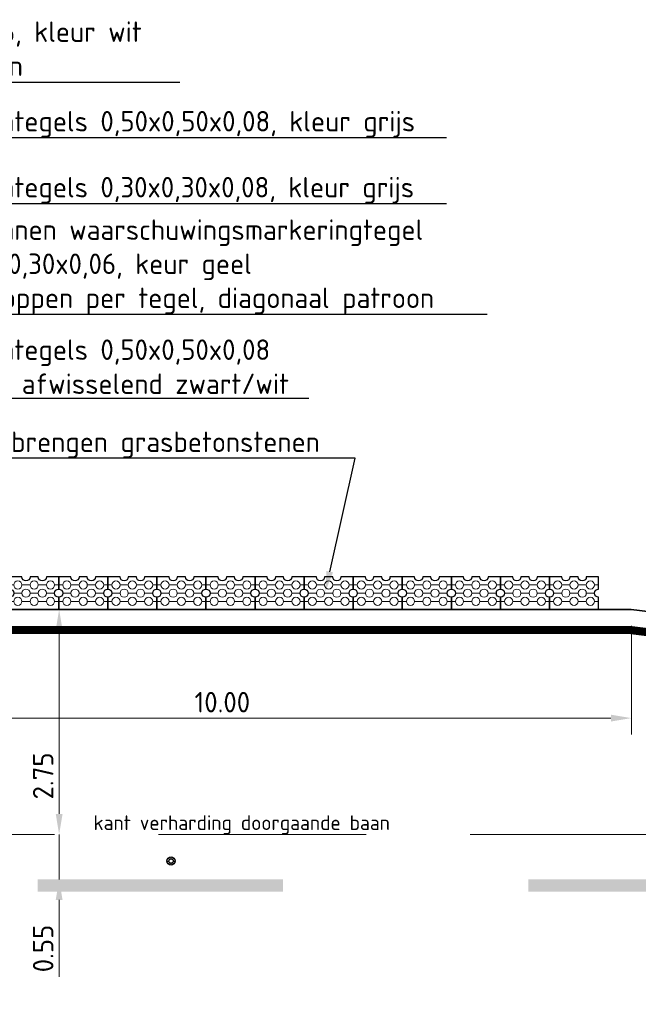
# Model space of a CAD drawing. Header units: metres. Extents: x -699 to 2316, y -1199 to 781.
# Tile 449 of 593: x 939 to 946, y -285 to -273. Entities that reach past the tile are written whole.
import ezdxf
from ezdxf import colors
from ezdxf.entities.mleader import LeaderData, LeaderLine
from ezdxf.enums import TextEntityAlignment as Align
from ezdxf.math import Vec2, Vec3

# ---------------------------------------------------------------- set-up
doc = ezdxf.new("R2010")
doc.units = ezdxf.units.M
doc.header["$PDMODE"] = 1
doc.linetypes.add('HIDDENX2', pattern=[19.05, 12.7, -6.35])
doc.linetypes.add('VW-3-3_STREEP', pattern=[6, 3, -3])
for name, color, linetype, lineweight in [('N-WA-IE-MEUBILAIR_WEGMEUBILAIR-S', 7, 'Continuous', 25), ('N-WE-VH-KANTOPSLUITING-G', 251, 'Continuous', 35), ('N-WE-VH-KANTVERHARDING-G', 210, 'Continuous', 35), ('N-WE-VW-MARKERING_LANGS_STREEP_33-G', 7, 'VW-3-3_STREEP', 13), ('N-WE-VW-MARKERING_LANGS_STREEP_DOORGETROKKEN-G', 7, 'Continuous', 13), ('X-XX-AL-M', 7, 'Continuous', 18), ('X-XX-AL-T18', 10, 'Continuous', 18), ('X-XX-AL-T25', 7, 'Continuous', 25), ('X-XX-AL-T50', 130, 'Continuous', 50)]:
    doc.layers.add(name, color=color, linetype=linetype, lineweight=lineweight)
doc.styles.add('NLCS-ISO', font='NLCS-ISO.ttf')
doc.styles.add('NLCS-ISO-M100-T25', font='NLCS-ISO.ttf', dxfattribs={"height": 0.25})
doc.styles.add('NLCS-ISO-M100-T50', font='NLCS-ISO.ttf', dxfattribs={"height": 0.5})
doc.dimstyles.new('NLCS-M100-T25-PIJL_A_L2_H1', dxfattribs={"dimscale": 0.1, "dimtxt": 2.5, "dimasz": 2.5, "dimexe": 2, "dimexo": 2, "dimgap": 0.7, "dimtad": 1, "dimzin": 0, "dimdsep": 46, "dimtxsty": 'NLCS-ISO-M100-T25', "dimcen": 0, "dimdle": 2, "dimclrd": 256, "dimclre": 256, "dimclrt": 256, "dimadec": 1, "dimazin": 0, "dimtfac": 1, "dimtdec": 3, "dimtofl": 0, "dimtmove": 0, "dimatfit": 3, "dimfxl": 2, "dimtfillclr": 256, "dimtolj": 1, "dimtzin": 0, "dimlwd": -1, "dimlwe": -1, "dimarcsym": 0})

# ---------------------------------------------------------------- blocks, each defined once
blk = doc.blocks.new('*D1688')
at = {"layer": 'Defpoints', "color": 0, "transparency": 16777216}
for p in [(939.237, -279.761), (939.237, -282.511), (939.237, -282.511)]:
    blk.add_point(p, dxfattribs=at)
at = {"layer": 'X-XX-AL-M', "transparency": 16777216}
blk.add_line((939.237, -280.011), (939.237, -282.261), dxfattribs=at)
for points in [[(939.196, -280.011), (939.279, -280.011), (939.237, -279.761)], [(939.196, -282.261), (939.279, -282.261), (939.237, -282.511)]]:
    blk.add_solid(points, dxfattribs=at)
at = {"layer": 'X-XX-AL-M', "transparency": 16777216, "insert": (939.042, -281.796), "char_height": 0.25, "attachment_point": 5, "rotation": 90, "style": 'NLCS-ISO-M100-T25'}
blk.add_mtext('\\A1;2.75', dxfattribs=at)
blk = doc.blocks.new('*D1689')
at = {"layer": 'Defpoints', "color": 0, "transparency": 16777216}
for p in [(939.237, -282.511), (939.237, -283.061), (939.237, -283.061)]:
    blk.add_point(p, dxfattribs=at)
at = {"layer": 'X-XX-AL-M', "transparency": 16777216}
for p, q in [((939.237, -282.261), (939.237, -282.011)), ((939.237, -283.311), (939.237, -284.251))]:
    blk.add_line(p, q, dxfattribs=at)
for points in [[(939.196, -282.261), (939.279, -282.261), (939.237, -282.511)], [(939.196, -283.311), (939.279, -283.311), (939.237, -283.061)]]:
    blk.add_solid(points, dxfattribs=at)
at = {"layer": 'X-XX-AL-M', "transparency": 16777216, "insert": (939.042, -283.906), "char_height": 0.25, "attachment_point": 5, "rotation": 90, "style": 'NLCS-ISO-M100-T25'}
blk.add_mtext('\\A1;0.55', dxfattribs=at)
blk = doc.blocks.new('*D1692')
at = {"layer": 'Defpoints', "color": 0, "transparency": 16777216}
for p in [(936.232, -279.761), (946.232, -279.761), (936.232, -281.089)]:
    blk.add_point(p, dxfattribs=at)
at = {"layer": 'X-XX-AL-M', "transparency": 16777216}
for p, q in [((936.232, -279.961), (936.232, -281.289)), ((946.232, -279.961), (946.232, -281.289)), ((945.982, -281.089), (936.482, -281.089))]:
    blk.add_line(p, q, dxfattribs=at)
for points in [[(936.482, -281.047), (936.482, -281.131), (936.232, -281.089)], [(945.982, -281.047), (945.982, -281.131), (946.232, -281.089)]]:
    blk.add_solid(points, dxfattribs=at)
at = {"layer": 'X-XX-AL-M', "transparency": 16777216, "insert": (941.232, -280.894), "char_height": 0.25, "attachment_point": 5, "style": 'NLCS-ISO-M100-T25'}
blk.add_mtext('\\A1;10.00', dxfattribs=at)
blk = doc.blocks.new('GB-1rechtekant')
at = {"layer": 'N-WE-VH-KANTOPSLUITING-G', "lineweight": 5}
for p, q in [((0.1, 0.55), (0.1, 0.6)), ((0.2, 0.45), (0.2, 0.55)), ((0.3, 0.55), (0.3, 0.6)), ((0.1, 0.35), (0.1, 0.45)), ((0.3, 0.35), (0.3, 0.45)), ((0.1, 0.15), (0.1, 0.25)), ((0.2, 0.25), (0.2, 0.35)), ((0.3, 0.15), (0.3, 0.25)), ((0.2, 0.05), (0.2, 0.15)), ((0.1, 0), (0.1, 0.05)), ((0.3, 0), (0.3, 0.05))]:
    blk.add_line(p, q, dxfattribs=at)
at = {"layer": 'N-WE-VH-KANTOPSLUITING-G', "lineweight": 25}
blk.add_lwpolyline([(0, 0.6), (0, 0), (0.15, 0, -1), (0.25, 0), (0.4, 0), (0.4, 0.15, -1), (0.4, 0.25), (0.4, 0.35, -1), (0.4, 0.45), (0.4, 0.6), (0.25, 0.6, -1), (0.15, 0.6)], format="xyb", close=True, dxfattribs=at)
at = {"layer": 'N-WE-VH-KANTOPSLUITING-G', "lineweight": 5}
for centre in [(0.1, 0.5), (0.3, 0.5), (0.2, 0.4), (0.1, 0.3), (0.2, 0.2), (0.3, 0.3), (0.1, 0.1), (0.3, 0.1)]:
    blk.add_circle(centre, 0.05, dxfattribs=at)
blk = doc.blocks.new('SIE-WEG_GLASBOLREFLECTOR-SO')
for p, q in [((-0.375, 0), (-0.199, 0)), ((-0.141, 0.141), (-0.265, 0.265)), ((0, 0.2), (0, 0.375)), ((0.142, 0.141), (0.265, 0.265)), ((0.201, 0), (0.375, 0)), ((-0.265, -0.266), (-0.141, -0.141)), ((0, -0.375), (0, -0.2)), ((0.265, -0.266), (0.142, -0.142))]:
    blk.add_line(p, q)
for centre, radius in [((0, 0), 0.375), ((0.001, 0), 0.2)]:
    blk.add_circle(centre, radius)
blk = doc.blocks.new('glasbol')
at = {"layer": 'N-WA-IE-MEUBILAIR_WEGMEUBILAIR-S'}
blk.add_blockref('SIE-WEG_GLASBOLREFLECTOR-SO', (-0.001, 0), dxfattribs=at)

msp = doc.modelspace()

# ---------------------------------------------------------------- linework, layer by layer
at = {"layer": 'N-WE-VH-KANTVERHARDING-G'}
for p, q in [((922.2318, -279.7615), (946.2318, -279.7615)), ((946.2318, -279.7615), (968.2318, -282.5115))]:
    msp.add_line(p, q, dxfattribs=at)
at = {"layer": 'N-WE-VH-KANTVERHARDING-G', "color": 8, "linetype": 'HIDDENX2', "lineweight": 5, "ltscale": 0.2}
msp.add_line((894.7318, -282.5115), (968.2318, -282.5115), dxfattribs=at)
at = {"layer": 'N-WE-VW-MARKERING_LANGS_STREEP_33-G', "color": 253, "linetype": 'Continuous'}
for points in [[(938.9747, -283.0615), (941.9747, -283.0615), (938.9747, -283.2115), (941.9747, -283.2115)], [(944.9747, -283.0615), (947.9747, -283.0615), (944.9747, -283.2115), (947.9747, -283.2115)]]:
    msp.add_solid(points, dxfattribs=at)
at = {"layer": 'N-WE-VW-MARKERING_LANGS_STREEP_DOORGETROKKEN-G', "color": 253, "const_width": 0.1}
msp.add_lwpolyline([(936.2318, -280.0115), (946.2163, -280.0115), (965.4224, -282.4122)], dxfattribs=at)
at = {"layer": 'X-XX-AL-M'}
msp.add_line((939.2374, -282.5115), (939.2374, -283.0615), dxfattribs=at)

# ---------------------------------------------------------------- block references
at = {"layer": 'N-WA-IE-MEUBILAIR_WEGMEUBILAIR-S', "xscale": 0.1333332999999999, "yscale": 0.1333332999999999, "zscale": 0.1333332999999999, "rotation": 0.1723155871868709}
msp.add_blockref('glasbol', (940.605, -282.8365), dxfattribs=at)
at = {"layer": 'N-WE-VH-KANTOPSLUITING-G', "rotation": 90}
for p in [(939.2318, -279.7615), (939.8318, -279.7615), (940.4318, -279.7615), (941.0318, -279.7615), (941.6318, -279.7615), (942.2318, -279.7615), (942.8318, -279.7615), (943.4318, -279.7615), (944.0318, -279.7615), (944.6318, -279.7615), (945.2318, -279.7615), (945.8318, -279.7615)]:
    msp.add_blockref('GB-1rechtekant', p, dxfattribs=at)

# ---------------------------------------------------------------- texts
at = {"layer": 'X-XX-AL-T18', "style": 'NLCS-ISO'}
msp.add_text('kant verharding doorgaande baan', height=0.18, dxfattribs=at).set_placement((939.6575, -282.5115), align=Align.BOTTOM_LEFT)
at = {"layer": 'X-XX-AL-T50', "style": 'NLCS-ISO-M100-T50'}
msp.add_text('%%UPrincipe perron met geleidelijn en haakse toegang', height=0.5, dxfattribs=at).set_placement((923.0738, -284.4175))

# ---------------------------------------------------------------- dimensions: what is measured, and where the dimension line sits
at = {"layer": 'X-XX-AL-M'}
dim = msp.add_linear_dim(base=(936.2318, -281.089), p1=(946.2318, -279.7615), p2=(936.2318, -279.7615), dimstyle='NLCS-M100-T25-PIJL_A_L2_H1', dxfattribs=at)
dim.commit()
dim.dimension.update_dxf_attribs({"geometry": '*D1692', "text_midpoint": (941.2318, -281.089), "dimtype": 160})
for base, p1, p2, picture, middle in [((939.2374, -282.5115), (939.2374, -279.7615), (939.2374, -282.5115), '*D1688', (939.2374, -281.796)), ((939.2374, -283.0615), (939.2374, -282.5115), (939.2374, -283.0615), '*D1689', (939.2374, -283.9065))]:
    dim = msp.add_linear_dim(base=base, p1=p1, p2=p2, angle=90, dimstyle='NLCS-M100-T25-PIJL_A_L2_H1', dxfattribs=at)
    dim.commit()
    dim.dimension.update_dxf_attribs({"geometry": picture, "text_midpoint": middle, "dimtype": 160})

# ---------------------------------------------------------------- leaders
at = {"layer": 'X-XX-AL-T25'}
ml = msp.add_multileader_mtext('Standard', dxfattribs=at)
ml.set_content('gidslijntegel 0,30x0,30x0,06, kleur wit\\P2 tegels breed aanbrengen', color=256, style='NLCS-ISO-M100-T25')
ml.set_leader_properties(color=256, linetype='ByLayer', lineweight=-1)
ml.build(insert=Vec2(0, 0))
ml.multileader.update_dxf_attribs({"text_left_attachment_type": 5, "text_right_attachment_type": 5, "dogleg_length": 0.25, "arrow_head_size": 0.25})
ctx = ml.context
ctx.base_point, ctx.char_height, ctx.arrow_head_size, ctx.landing_gap_size, ctx.plane_origin = Vec3(934.6555, -273.3131), 0.25, 0.25, 0.09, Vec3(-8.4545, -35.919)
ctx.left_attachment, ctx.right_attachment = 5, 5
notes = []
notes.append((ctx, [(0, (1, 1, 0), (934.4055, -273.3131), (1, 0), 0.25, [(0, [(932.2468, -275.8015)], 0, [])])]))
ctx.mtext.insert, ctx.mtext.flow_direction = Vec3(934.7455, -272.5714), 5
ml = msp.add_multileader_mtext('Standard', dxfattribs=at)
ml.set_content('betontegels 0,50x0,50x0,08, kleur grijs', color=256, style='NLCS-ISO-M100-T25')
ml.set_leader_properties(color=256, linetype='ByLayer', lineweight=-1)
ml.build(insert=Vec2(0, 0))
ml.multileader.update_dxf_attribs({"text_left_attachment_type": 5, "text_right_attachment_type": 5, "dogleg_length": 0.25, "arrow_head_size": 0.25})
ctx = ml.context
ctx.base_point, ctx.char_height, ctx.arrow_head_size, ctx.landing_gap_size, ctx.plane_origin = Vec3(937.7863, -273.9916), 0.25, 0.25, 0.09, Vec3(-5.3238, -36.5976)
ctx.left_attachment, ctx.right_attachment = 5, 5
notes.append((ctx, [(0, (1, 1, 0), (937.5363, -273.9916), (1, 0), 0.25, [(0, [(933.242, -277.4976)], 0, [])])]))
ctx.mtext.insert, ctx.mtext.flow_direction = Vec3(937.8763, -273.6666), 5
ml = msp.add_multileader_mtext('Standard', dxfattribs=at)
ml.set_content('betontegels 0,30x0,30x0,08, kleur grijs', color=256, style='NLCS-ISO-M100-T25')
ml.set_leader_properties(color=256, linetype='ByLayer', lineweight=-1)
ml.build(insert=Vec2(0, 0))
ml.multileader.update_dxf_attribs({"text_left_attachment_type": 5, "text_right_attachment_type": 5, "dogleg_length": 0.25, "arrow_head_size": 0.25})
ctx = ml.context
ctx.base_point, ctx.char_height, ctx.arrow_head_size, ctx.landing_gap_size, ctx.plane_origin = Vec3(937.7863, -274.7977), 0.25, 0.25, 0.09, Vec3(-5.3238, -37.4037)
ctx.left_attachment, ctx.right_attachment = 5, 5
notes.append((ctx, [(0, (1, 1, 0), (937.5363, -274.7977), (1, 0), 0.25, [(0, [(935.0334, -278.3433)], 0, [])])]))
ctx.mtext.insert, ctx.mtext.flow_direction = Vec3(937.8763, -274.4727), 5
ml = msp.add_multileader_mtext('Standard', dxfattribs=at)
ml.set_content('betonnen waarschuwingsmarkeringtegel\\P0,30x0,30x0,06, keur geel\\P25 noppen per tegel, diagonaal patroon', color=256, style='NLCS-ISO-M100-T25')
ml.set_leader_properties(color=256, linetype='ByLayer', lineweight=-1)
ml.build(insert=Vec2(0, 0))
ml.multileader.update_dxf_attribs({"text_left_attachment_type": 5, "text_right_attachment_type": 5, "dogleg_length": 0.25, "arrow_head_size": 0.25})
ctx = ml.context
ctx.base_point, ctx.char_height, ctx.arrow_head_size, ctx.landing_gap_size, ctx.plane_origin = Vec3(937.7863, -276.1505), 0.25, 0.25, 0.09, Vec3(-5.6118, -39.1833)
ctx.left_attachment, ctx.right_attachment = 5, 5
notes.append((ctx, [(0, (1, 1, 0), (937.5363, -276.1505), (1, 0), 0.25, [(0, [(935.5385, -278.3233)], 0, [])])]))
ctx.mtext.insert, ctx.mtext.flow_direction = Vec3(937.8763, -274.9921), 5
ml = msp.add_multileader_mtext('Standard', dxfattribs=at)
ml.set_content('betontegels 0,50x0,50x0,08\\Pkleur afwisselend zwart/wit', color=256, style='NLCS-ISO-M100-T25')
ml.set_leader_properties(color=256, linetype='ByLayer', lineweight=-1)
ml.build(insert=Vec2(0, 0))
ml.multileader.update_dxf_attribs({"text_left_attachment_type": 5, "text_right_attachment_type": 5, "dogleg_length": 0.25, "arrow_head_size": 0.25})
ctx = ml.context
ctx.base_point, ctx.char_height, ctx.arrow_head_size, ctx.landing_gap_size, ctx.plane_origin = Vec3(937.7863, -277.1761), 0.25, 0.25, 0.09, Vec3(-5.3238, -38.0821)
ctx.left_attachment, ctx.right_attachment = 5, 5
notes.append((ctx, [(0, (1, 1, 0), (937.5363, -277.1761), (1, 0), 0.25, [(0, [(935.0891, -279.1097)], 0, [])])]))
ctx.mtext.insert, ctx.mtext.flow_direction = Vec3(937.8763, -276.4594), 5
ml = msp.add_multileader_mtext('Standard', dxfattribs=at)
ml.set_content('aanbrengen grasbetonstenen', color=256, style='NLCS-ISO-M100-T25')
ml.set_leader_properties(color=256, linetype='ByLayer', lineweight=-1)
ml.build(insert=Vec2(0, 0))
ml.multileader.update_dxf_attribs({"text_left_attachment_type": 5, "text_right_attachment_type": 5, "dogleg_length": 0.25, "arrow_head_size": 0.25})
ctx = ml.context
ctx.base_point, ctx.char_height, ctx.arrow_head_size, ctx.landing_gap_size, ctx.plane_origin = Vec3(938.0513, -277.9113), 0.25, 0.25, 0.09, Vec3(-0.5493, -38.9191)
ctx.left_attachment, ctx.right_attachment = 5, 5
notes.append((ctx, [(1, (1, 1, 0), (942.8563, -277.9113), (-1, 0), 0.25, [(0, [(942.4909, -279.5429)], 0, [])])]))
ctx.mtext.insert, ctx.mtext.flow_direction = Vec3(938.1413, -277.5863), 5
for ctx, leaders in notes:
    for number, flags, end, landing, length, lines in leaders:
        leader = LeaderData()
        leader.index, (leader.has_last_leader_line, leader.has_dogleg_vector, leader.attachment_direction) = number, flags
        leader.last_leader_point, leader.dogleg_vector, leader.dogleg_length = Vec3(end), Vec3(landing), length
        for number, points, colour, breaks in lines:
            line = LeaderLine()
            line.index, line.vertices, line.color, line.breaks = number, Vec3.list(points), colors.encode_raw_color(colour), breaks
            leader.lines.append(line)
        ctx.leaders.append(leader)

doc.saveas('drawing.dxf')
